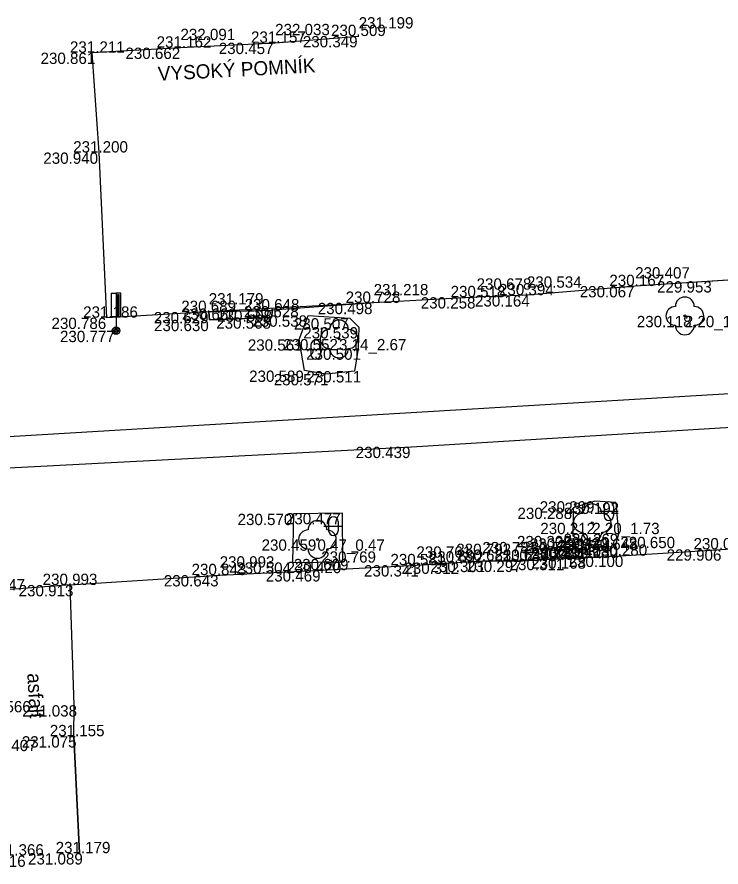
# Model space of a CAD drawing. Extents: x -599516 to -599132, y -1163668 to -1163119.
# Drawn here: x -599458.68 to -599440.03, y -1163385.53 to -1163362.99 of the extents above; entities that cross this region are included whole.
import ezdxf

# ---------------------------------------------------------------- set-up
doc = ezdxf.new("R2010")
doc.units = 0
for name, color, linetype in [('Bod-oznac1', 7, 'Continuous'), ('Bod-oznac2', 7, 'Continuous'), ('Bod-oznac3', 7, 'Continuous'), ('Bod-vyska1', 7, 'Continuous'), ('Bod-vyska2', 7, 'Continuous'), ('Bod-vyska3', 7, 'Continuous'), ('Z_cela-hrobu-dolni-linie', 7, 'Continuous'), ('Z_cela-hrobu-horni-linie', 7, 'Continuous'), ('Z_chodnik', 7, 'Continuous'), ('Z_kanalizace-destova', 7, 'Continuous'), ('Z_komunikace', 7, 'Continuous'), ('Z_komunikace-osa', 7, 'Continuous'), ('Z_kultury-znacky', 7, 'Continuous'), ('Z_obvod-kmene-spodek-ve-vysce1_2m', 7, 'Continuous'), ('Z_popis-budov-povrchu', 7, 'Continuous'), ('Z_stromy-kere', 7, 'Continuous'), ('Z_vol-txt-popis-objektu', 7, 'Continuous'), ('Z_znacky-ostatni-orientacni-sloupek', 7, 'Continuous'), ('Z_zpevnene-plochy', 7, 'Continuous')]:
    doc.layers.add(name, color=color, linetype=linetype)

msp = doc.modelspace()

# ---------------------------------------------------------------- linework, layer by layer
at = {"layer": 'Bod-oznac1'}
for p, q in [((-599449.629, -1163363.495), (-599449.629, -1163363.495)), ((-599451.844, -1163363.673), (-599451.844, -1163363.673)), ((-599456.695, -1163363.936), (-599456.695, -1163363.936)), ((-599454.352, -1163363.803), (-599454.352, -1163363.803)), ((-599456.507, -1163366.584), (-599456.507, -1163366.584)), ((-599440.264, -1163369.997), (-599440.264, -1163369.997)), ((-599442.304, -1163370.125), (-599442.304, -1163370.125)), ((-599446.505, -1163370.421), (-599446.505, -1163370.421)), ((-599445.172, -1163370.369), (-599445.172, -1163370.369)), ((-599451.91, -1163370.769), (-599451.91, -1163370.769)), ((-599449.233, -1163370.571), (-599449.233, -1163370.571)), ((-599456.299, -1163370.964), (-599456.299, -1163370.964)), ((-599453.602, -1163370.813), (-599453.602, -1163370.813)), ((-599451.936, -1163370.956), (-599451.936, -1163370.956)), ((-599450.968, -1163370.904), (-599450.968, -1163370.904)), ((-599449.865, -1163370.978), (-599449.865, -1163370.978)), ((-599440.988, -1163370.917), (-599440.988, -1163370.917)), ((-599453.586, -1163371.021), (-599453.586, -1163371.021)), ((-599449.629, -1163371.215), (-599449.629, -1163371.215)), ((-599456.059, -1163371.312), (-599456.059, -1163371.312)), ((-599451.203, -1163371.539), (-599451.203, -1163371.539)), ((-599450.15, -1163371.529), (-599450.15, -1163371.529)), ((-599449.646, -1163371.78), (-599449.646, -1163371.78)), ((-599451.064, -1163372.367), (-599451.064, -1163372.367)), ((-599450.502, -1163372.459), (-599450.502, -1163372.459)), ((-599449.742, -1163372.382), (-599449.742, -1163372.382)), ((-599448.228, -1163374.387), (-599448.228, -1163374.387)), ((-599443.375, -1163375.832), (-599443.375, -1163375.832)), ((-599442.816, -1163375.869), (-599442.816, -1163375.869)), ((-599451.358, -1163376.164), (-599451.358, -1163376.164)), ((-599450.062, -1163376.144), (-599450.062, -1163376.144)), ((-599443.943, -1163376.003), (-599443.943, -1163376.003)), ((-599443.441, -1163376.404), (-599443.441, -1163376.404)), ((-599450.722, -1163376.844), (-599450.722, -1163376.844)), ((-599443.957, -1163376.752), (-599443.957, -1163376.752)), ((-599442.744, -1163376.694), (-599442.744, -1163376.694)), ((-599443.689, -1163377.085), (-599443.689, -1163377.085)), ((-599443.428, -1163377.043), (-599443.428, -1163377.043)), ((-599442.832, -1163377.034), (-599442.832, -1163377.034)), ((-599444.351, -1163377.119), (-599444.351, -1163377.119)), ((-599442.696, -1163377.276), (-599442.696, -1163377.276)), ((-599451.384, -1163377.453), (-599451.384, -1163377.453)), ((-599450.052, -1163377.439), (-599450.052, -1163377.439)), ((-599448.1, -1163377.528), (-599448.1, -1163377.528)), ((-599447.042, -1163377.458), (-599447.042, -1163377.458)), ((-599446.353, -1163377.412), (-599446.353, -1163377.412)), ((-599445.292, -1163377.409), (-599445.292, -1163377.409)), ((-599444.359, -1163377.36), (-599444.359, -1163377.36)), ((-599443.693, -1163377.321), (-599443.693, -1163377.321)), ((-599450.622, -1163377.661), (-599450.622, -1163377.661)), ((-599453.312, -1163377.791), (-599453.312, -1163377.791)), ((-599457.275, -1163378.053), (-599457.275, -1163378.053)), ((-599457.167, -1163381.242), (-599457.167, -1163381.242)), ((-599457.177, -1163382.063), (-599457.177, -1163382.063)), ((-599457.026, -1163385.165), (-599457.026, -1163385.165))]:
    msp.add_line(p, q, dxfattribs=at)
at = {"layer": 'Bod-oznac2'}
for p, q in [((-599449.629, -1163363.495), (-599449.629, -1163363.495)), ((-599451.844, -1163363.673), (-599451.844, -1163363.673)), ((-599456.695, -1163363.936), (-599456.695, -1163363.936)), ((-599454.352, -1163363.803), (-599454.352, -1163363.803)), ((-599456.507, -1163366.584), (-599456.507, -1163366.584)), ((-599442.304, -1163370.125), (-599442.304, -1163370.125)), ((-599446.505, -1163370.421), (-599446.505, -1163370.421)), ((-599445.172, -1163370.369), (-599445.172, -1163370.369)), ((-599451.91, -1163370.769), (-599451.91, -1163370.769)), ((-599449.233, -1163370.571), (-599449.233, -1163370.571)), ((-599456.299, -1163370.964), (-599456.299, -1163370.964)), ((-599453.602, -1163370.813), (-599453.602, -1163370.813)), ((-599451.936, -1163370.956), (-599451.936, -1163370.956)), ((-599453.586, -1163371.021), (-599453.586, -1163371.021)), ((-599443.689, -1163377.085), (-599443.689, -1163377.085)), ((-599444.351, -1163377.119), (-599444.351, -1163377.119)), ((-599442.696, -1163377.276), (-599442.696, -1163377.276)), ((-599448.1, -1163377.528), (-599448.1, -1163377.528)), ((-599447.042, -1163377.458), (-599447.042, -1163377.458)), ((-599446.353, -1163377.412), (-599446.353, -1163377.412)), ((-599445.292, -1163377.409), (-599445.292, -1163377.409)), ((-599444.359, -1163377.36), (-599444.359, -1163377.36)), ((-599443.693, -1163377.321), (-599443.693, -1163377.321)), ((-599450.622, -1163377.661), (-599450.622, -1163377.661)), ((-599453.312, -1163377.791), (-599453.312, -1163377.791)), ((-599457.275, -1163378.053), (-599457.275, -1163378.053)), ((-599457.177, -1163382.063), (-599457.177, -1163382.063)), ((-599457.026, -1163385.165), (-599457.026, -1163385.165))]:
    msp.add_line(p, q, dxfattribs=at)
at = {"layer": 'Bod-oznac3'}
for p, q in [((-599449.629, -1163363.495), (-599449.629, -1163363.495)), ((-599451.844, -1163363.673), (-599451.844, -1163363.673)), ((-599454.352, -1163363.803), (-599454.352, -1163363.803)), ((-599442.304, -1163370.125), (-599442.304, -1163370.125)), ((-599446.505, -1163370.421), (-599446.505, -1163370.421)), ((-599445.172, -1163370.369), (-599445.172, -1163370.369)), ((-599449.233, -1163370.571), (-599449.233, -1163370.571)), ((-599453.602, -1163370.813), (-599453.602, -1163370.813)), ((-599442.696, -1163377.276), (-599442.696, -1163377.276)), ((-599448.1, -1163377.528), (-599448.1, -1163377.528)), ((-599447.042, -1163377.458), (-599447.042, -1163377.458)), ((-599446.353, -1163377.412), (-599446.353, -1163377.412)), ((-599445.292, -1163377.409), (-599445.292, -1163377.409)), ((-599444.359, -1163377.36), (-599444.359, -1163377.36)), ((-599443.693, -1163377.321), (-599443.693, -1163377.321)), ((-599450.622, -1163377.661), (-599450.622, -1163377.661)), ((-599453.312, -1163377.791), (-599453.312, -1163377.791))]:
    msp.add_line(p, q, dxfattribs=at)
at = {"layer": 'Z_cela-hrobu-dolni-linie'}
for p, q in [((-599453.602, -1163370.813), (-599451.91, -1163370.769)), ((-599444.359, -1163377.36), (-599443.693, -1163377.321))]:
    msp.add_line(p, q, dxfattribs=at)
at = {"layer": 'Z_cela-hrobu-horni-linie'}
msp.add_line((-599457.177, -1163382.063), (-599457.026, -1163385.165), dxfattribs=at)
for points in [[(-599451.844, -1163363.673), (-599451.844, -1163363.673), (-599449.629, -1163363.495), (-599449.629, -1163363.495)], [(-599438.165, -1163366.961), (-599438.18, -1163369.864), (-599442.304, -1163370.125), (-599442.304, -1163370.125), (-599445.172, -1163370.369), (-599445.172, -1163370.369), (-599446.505, -1163370.421), (-599446.505, -1163370.421), (-599449.233, -1163370.571), (-599449.233, -1163370.571), (-599453.602, -1163370.813), (-599456.299, -1163370.964), (-599456.507, -1163366.584), (-599456.695, -1163363.936), (-599454.352, -1163363.803), (-599454.352, -1163363.803)], [(-599457.167, -1163381.242), (-599457.275, -1163378.053), (-599453.312, -1163377.791), (-599453.312, -1163377.791), (-599450.622, -1163377.661), (-599450.622, -1163377.661), (-599448.1, -1163377.528), (-599448.1, -1163377.528), (-599447.042, -1163377.458), (-599447.042, -1163377.458), (-599446.353, -1163377.412), (-599446.353, -1163377.412), (-599445.292, -1163377.409), (-599445.292, -1163377.409), (-599444.359, -1163377.36), (-599443.693, -1163377.321), (-599442.696, -1163377.276), (-599442.696, -1163377.276), (-599440.023, -1163377.108), (-599440.023, -1163377.108), (-599437.182, -1163376.93), (-599437.003, -1163380.277)]]:
    msp.add_lwpolyline(points, dxfattribs=at)
at = {"layer": 'Z_chodnik'}
for points in [[(-599456.695, -1163363.936), (-599454.352, -1163363.803), (-599451.844, -1163363.673), (-599449.629, -1163363.495)], [(-599457.026, -1163385.165), (-599457.177, -1163382.063), (-599457.167, -1163381.242), (-599457.275, -1163378.053)]]:
    msp.add_lwpolyline(points, dxfattribs=at)
at = {"layer": 'Z_kanalizace-destova'}
msp.add_line((-599488.219, -1163375.862), (-599421.433, -1163371.876), dxfattribs=at)
at = {"layer": 'Z_komunikace'}
msp.add_line((-599457.275, -1163378.053), (-599459.227, -1163378.198), dxfattribs=at)
for points in [[(-599449.233, -1163370.571), (-599451.91, -1163370.769), (-599451.936, -1163370.956), (-599453.586, -1163371.021), (-599453.602, -1163370.813), (-599456.299, -1163370.964), (-599456.507, -1163366.584), (-599456.695, -1163363.936)], [(-599429.237, -1163369.33), (-599432.456, -1163369.546), (-599433.06, -1163369.603), (-599436.276, -1163369.746), (-599438.18, -1163369.864), (-599440.264, -1163369.997), (-599442.304, -1163370.125), (-599445.172, -1163370.369), (-599446.505, -1163370.421), (-599449.233, -1163370.571)], [(-599451.203, -1163371.539), (-599450.968, -1163370.904), (-599449.865, -1163370.978)], [(-599449.865, -1163370.978), (-599449.629, -1163371.215), (-599449.646, -1163371.78), (-599449.742, -1163372.382), (-599450.502, -1163372.459), (-599451.064, -1163372.367), (-599451.203, -1163371.539)], [(-599442.816, -1163375.869), (-599443.375, -1163375.832), (-599443.943, -1163376.003), (-599443.957, -1163376.752), (-599443.428, -1163377.043), (-599442.832, -1163377.034)], [(-599442.816, -1163375.869), (-599442.744, -1163376.694), (-599442.832, -1163377.034)], [(-599450.052, -1163377.439), (-599450.062, -1163376.144), (-599451.358, -1163376.164), (-599451.384, -1163377.453), (-599450.052, -1163377.439)], [(-599457.275, -1163378.053), (-599453.312, -1163377.791), (-599450.622, -1163377.661), (-599448.1, -1163377.528), (-599447.042, -1163377.458), (-599446.353, -1163377.412), (-599445.292, -1163377.409), (-599444.359, -1163377.36), (-599444.351, -1163377.119), (-599443.689, -1163377.085), (-599443.693, -1163377.321), (-599442.696, -1163377.276), (-599440.023, -1163377.108), (-599437.182, -1163376.93), (-599435.812, -1163376.968), (-599432.445, -1163376.697), (-599431.959, -1163376.701), (-599431.941, -1163376.496), (-599428.809, -1163376.476)]]:
    msp.add_lwpolyline(points, dxfattribs=at)
at = {"layer": 'Z_komunikace-osa'}
msp.add_lwpolyline([(-599486.555, -1163376.352), (-599466.362, -1163375.334), (-599448.228, -1163374.387), (-599430.144, -1163373.279), (-599420.689, -1163372.612)], dxfattribs=at)
at = {"layer": 'Z_kultury-znacky'}
for p, q in [((-599451.019, -1163371.811), (-599450.519, -1163371.811)), ((-599450.894, -1163371.686), (-599450.894, -1163371.936)), ((-599450.644, -1163371.686), (-599450.644, -1163371.936)), ((-599443.251, -1163376.095), (-599442.751, -1163376.095)), ((-599443.126, -1163375.97), (-599443.126, -1163376.22)), ((-599442.876, -1163375.97), (-599442.876, -1163376.22)), ((-599450.425, -1163376.366), (-599450.425, -1163376.616)), ((-599450.175, -1163376.366), (-599450.175, -1163376.616)), ((-599450.55, -1163376.491), (-599450.05, -1163376.491))]:
    msp.add_line(p, q, dxfattribs=at)
for centre, start, end in [((-599450.769, -1163371.687), 0, 180), ((-599450.769, -1163371.937), 180, 0), ((-599443.001, -1163375.971), 0, 180), ((-599450.3, -1163376.366), 0, 180), ((-599443.001, -1163376.221), 180, 0), ((-599450.3, -1163376.616), 180, 0)]:
    msp.add_arc(centre, 0.125, start, end, dxfattribs=at)
at = {"layer": 'Z_stromy-kere'}
for centre in [(-599440.988, -1163370.917), (-599450.15, -1163371.529), (-599443.441, -1163376.404), (-599450.722, -1163376.844)]:
    msp.add_circle(centre, 0.025, dxfattribs=at)
for centre, start, end in [((-599440.988, -1163370.667), 0, 180), ((-599441.238, -1163370.917), 90, 270), ((-599440.738, -1163370.917), 270, 90), ((-599450.15, -1163371.279), 0, 180), ((-599440.988, -1163371.167), 180, 0), ((-599450.4, -1163371.529), 90, 270), ((-599449.9, -1163371.529), 270, 90), ((-599450.15, -1163371.779), 180, 0), ((-599443.441, -1163376.154), 0, 180), ((-599443.691, -1163376.404), 90, 270), ((-599443.191, -1163376.404), 270, 90), ((-599450.722, -1163376.594), 0, 180), ((-599450.972, -1163376.844), 90, 270), ((-599450.472, -1163376.844), 270, 90), ((-599443.441, -1163376.654), 180, 0), ((-599450.722, -1163377.094), 180, 0)]:
    msp.add_arc(centre, 0.25, start, end, dxfattribs=at)
at = {"layer": 'Z_znacky-ostatni-orientacni-sloupek'}
for p, q in [((-599456.184, -1163370.312), (-599456.184, -1163370.937)), ((-599456.184, -1163370.312), (-599456.059, -1163370.312)), ((-599456.184, -1163370.937), (-599456.059, -1163370.937)), ((-599456.059, -1163370.937), (-599456.059, -1163371.212))]:
    msp.add_line(p, q, dxfattribs=at)
for points in [[(-599456.059, -1163370.937), (-599455.934, -1163370.937), (-599455.934, -1163370.312), (-599456.059, -1163370.312)], [(-599456.017, -1163370.894), (-599455.976, -1163370.894), (-599455.976, -1163370.355), (-599456.017, -1163370.355)]]:
    msp.add_lwpolyline(points, close=True, dxfattribs=at)
for radius in [0.1, 0.065, 0.03]:
    msp.add_circle((-599456.059, -1163371.312), radius, dxfattribs=at)
at = {"layer": 'Z_zpevnene-plochy'}
for points in [[(-599453.602, -1163370.813), (-599453.586, -1163371.021), (-599451.936, -1163370.956), (-599451.91, -1163370.769)], [(-599443.693, -1163377.321), (-599443.689, -1163377.085), (-599444.351, -1163377.119), (-599444.359, -1163377.36)]]:
    msp.add_lwpolyline(points, dxfattribs=at)

# ---------------------------------------------------------------- texts
at = {"layer": 'Bod-vyska1'}
for s, p in [('230.349', (-599451.109, -1163363.795)), ('230.457', (-599453.337, -1163363.973)), ('230.861', (-599458.059, -1163364.236)), ('230.662', (-599455.809, -1163364.103)), ('230.940', (-599457.985, -1163366.884)), ('229.953', (-599441.723, -1163370.297)), ('230.067', (-599443.772, -1163370.425)), ('230.258', (-599447.985, -1163370.721)), ('230.164', (-599446.548, -1163370.669)), ('230.568', (-599453.378, -1163371.069)), ('230.498', (-599450.713, -1163370.871)), ('230.786', (-599457.769, -1163371.264)), ('230.629', (-599455.059, -1163371.113)), ('230.568', (-599453.404, -1163371.256)), ('230.538', (-599452.448, -1163371.204)), ('230.507', (-599451.345, -1163371.278)), ('230.118', (-599442.26, -1163371.217)), ('230.630', (-599455.052, -1163371.321)), ('230.539', (-599451.097, -1163371.515)), ('230.777', (-599457.544, -1163371.612)), ('230.561', (-599452.567, -1163371.839)), ('230.552', (-599451.63, -1163371.829)), ('230.501', (-599451.02, -1163372.08)), ('230.589', (-599452.532, -1163372.667)), ('230.571', (-599451.88, -1163372.759)), ('230.511', (-599451.014, -1163372.682)), ('230.439', (-599449.708, -1163374.687)), ('230.299', (-599444.832, -1163376.132)), ('230.192', (-599444.18, -1163376.169)), ('230.570', (-599452.838, -1163376.464)), ('230.477', (-599451.557, -1163376.444)), ('230.288', (-599445.423, -1163376.303)), ('230.212', (-599444.817, -1163376.704)), ('230.459', (-599452.202, -1163377.144)), ('230.302', (-599445.435, -1163377.052)), ('230.269', (-599444.201, -1163376.994)), ('230.232', (-599445.169, -1163377.385)), ('230.126', (-599444.792, -1163377.343)), ('230.130', (-599444.206, -1163377.334)), ('230.309', (-599445.817, -1163377.419)), ('230.168', (-599445.057, -1163377.621)), ('230.100', (-599444.068, -1163377.576)), ('229.906', (-599441.469, -1163377.408)), ('230.504', (-599452.873, -1163377.753)), ('230.420', (-599451.541, -1163377.739)), ('230.341', (-599449.487, -1163377.828)), ('230.312', (-599448.418, -1163377.758)), ('230.301', (-599447.727, -1163377.712)), ('230.297', (-599446.762, -1163377.709)), ('230.311', (-599445.631, -1163377.66)), ('230.469', (-599452.09, -1163377.961)), ('230.643', (-599454.792, -1163378.091)), ('230.913', (-599458.639, -1163378.353)), ('231.038', (-599458.543, -1163381.542)), ('231.075', (-599458.555, -1163382.363)), ('231.089', (-599458.39, -1163385.465)), ('231.116', (-599459.904, -1163385.527))]:
    msp.add_text(s, height=0.3, dxfattribs=at).set_placement(p)
at = {"layer": 'Bod-vyska2'}
for s, p in [('230.509', (-599450.362, -1163363.495)), ('231.162', (-599454.983, -1163363.803)), ('231.157', (-599452.482, -1163363.673)), ('231.211', (-599457.28, -1163363.936)), ('231.200', (-599457.194, -1163366.584)), ('230.167', (-599442.987, -1163370.125)), ('230.394', (-599445.912, -1163370.369)), ('230.728', (-599449.974, -1163370.571)), ('230.518', (-599447.193, -1163370.421)), ('230.689', (-599454.33, -1163370.813)), ('230.648', (-599452.65, -1163370.769)), ('231.186', (-599456.93, -1163370.964)), ('230.660', (-599454.313, -1163371.021)), ('230.628', (-599452.67, -1163370.956)), ('230.429', (-599445.091, -1163377.119)), ('230.422', (-599444.434, -1163377.085)), ('230.076', (-599440.757, -1163377.108)), ('230.431', (-599445.052, -1163377.36)), ('230.408', (-599444.437, -1163377.321)), ('230.280', (-599443.435, -1163377.276)), ('230.581', (-599448.788, -1163377.528)), ('230.692', (-599447.77, -1163377.458)), ('230.681', (-599447.035, -1163377.412)), ('230.647', (-599446.033, -1163377.409)), ('230.843', (-599454.057, -1163377.791)), ('230.609', (-599451.349, -1163377.661)), ('230.993', (-599458.003, -1163378.053)), ('231.547', (-599459.922, -1163378.198)), ('231.566', (-599459.769, -1163381.429)), ('231.155', (-599457.814, -1163382.063)), ('231.407', (-599459.614, -1163382.457)), ('231.366', (-599459.423, -1163385.227)), ('231.179', (-599457.658, -1163385.165))]:
    msp.add_text(s, height=0.3, dxfattribs=at).set_placement(p)
at = {"layer": 'Bod-vyska3'}
for s, p in [('231.199', (-599449.629, -1163363.295)), ('232.091', (-599454.352, -1163363.603)), ('232.033', (-599451.844, -1163363.473)), ('230.407', (-599442.304, -1163369.925)), ('230.534', (-599445.172, -1163370.169)), ('231.218', (-599449.233, -1163370.371)), ('230.678', (-599446.505, -1163370.221)), ('231.179', (-599453.602, -1163370.613)), ('230.651', (-599444.359, -1163377.16)), ('230.648', (-599443.693, -1163377.121)), ('230.650', (-599442.696, -1163377.076)), ('230.761', (-599448.1, -1163377.328)), ('230.792', (-599447.042, -1163377.258)), ('230.781', (-599446.353, -1163377.212)), ('230.777', (-599445.292, -1163377.209)), ('230.993', (-599453.312, -1163377.591)), ('230.769', (-599450.622, -1163377.461))]:
    msp.add_text(s, height=0.3, dxfattribs=at).set_placement(p)
at = {"layer": 'Z_obvod-kmene-spodek-ve-vysce1_2m'}
for s, p in [('2.20_1.57', (-599440.988, -1163371.217)), ('3.14_2.67', (-599450.15, -1163371.829)), ('2.20_1.73', (-599443.441, -1163376.704)), ('0.47_0.47', (-599450.722, -1163377.144))]:
    msp.add_text(s, height=0.3, dxfattribs=at).set_placement(p)
at = {"layer": 'Z_popis-budov-povrchu'}
msp.add_text('asfalt', height=0.375, rotation=273.4503, dxfattribs=at).set_placement((-599458.413, -1163380.4))
at = {"layer": 'Z_vol-txt-popis-objektu'}
msp.add_text('VYSOKÝ POMNÍK', height=0.375, rotation=3.0797, dxfattribs=at).set_placement((-599454.941, -1163364.683))

doc.saveas('drawing.dxf')
